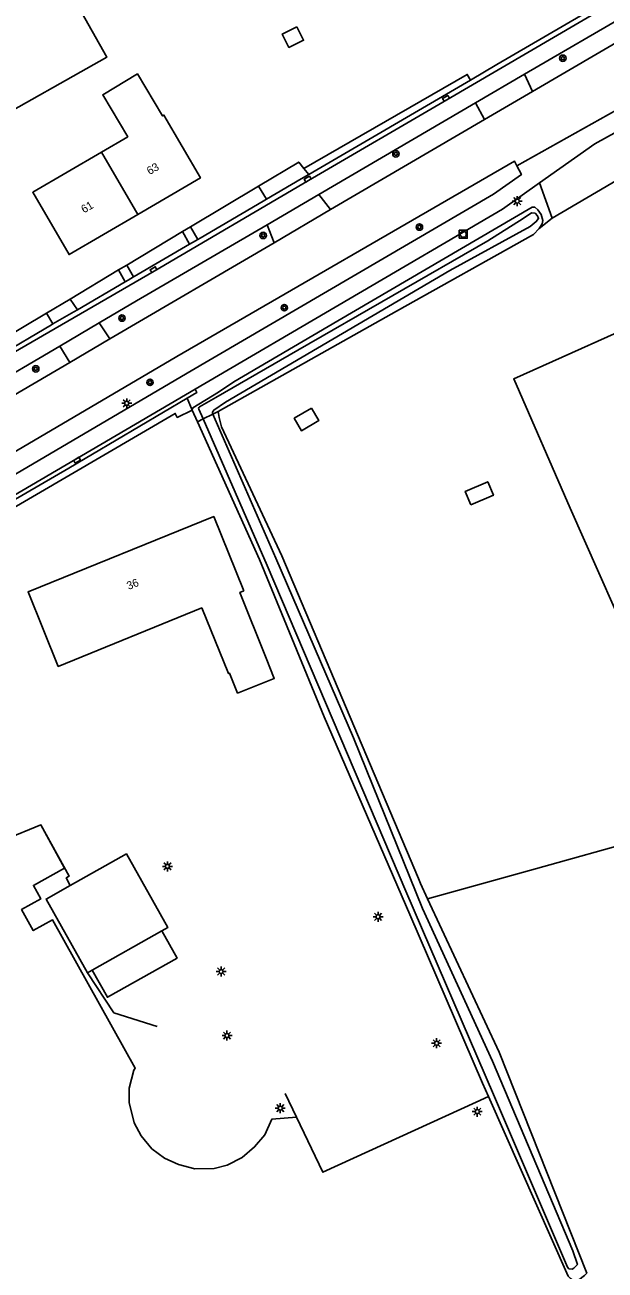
# Model space of a CAD drawing. Extents: x 140000 to 143000, y 403500 to 406000.
# Drawn here: x 141374.4 to 141447, y 404922.5 to 405078.1 of the extents above; entities that cross this region are included whole.
import ezdxf

# ---------------------------------------------------------------- set-up
doc = ezdxf.new("R2010")
doc.units = 0
for name, color, linetype in [('gg-afsc-erfafscheiding', 7, 'Continuous'), ('gg-afsc-hekwerk', 7, 'Continuous'), ('gg-anno-huisnummerreeks BGT', 7, 'Continuous'), ('gg-bbg-bijgebouw', 7, 'Continuous'), ('gg-bbg-gedigitaliseerde bijgebouw', 7, 'Continuous'), ('gg-bbg-hoofdgebouw', 7, 'Continuous'), ('gg-bbg-luifel en loopbrug', 7, 'Continuous'), ('gg-bbg-overig bouwwerk', 7, 'Continuous'), ('gg-bbg-tussenscheiding', 7, 'Continuous'), ('gg-knt-bronhoudergrens', 7, 'Continuous'), ('gg-knt-verharding', 7, 'Continuous'), ('gg-knt-verharding nz', 7, 'Continuous'), ('gg-kntw-bovenkant insteek waterloop', 7, 'Continuous'), ('gg-kntw-waterlijn', 7, 'Continuous'), ('gt-grn-vlakafsluiter', 7, 'Continuous'), ('gt-grn-weggrens', 7, 'Continuous'), ('gt-symb-boom', 7, 'Continuous'), ('gt-symb-kolk', 7, 'Continuous'), ('gt-symb-lichtmast', 7, 'Continuous'), ('gt-symb-rioolschacht', 7, 'Continuous')]:
    doc.layers.add(name, color=color, linetype=linetype)

# ---------------------------------------------------------------- blocks, each defined once
blk = doc.blocks.new('gt0-BOOM')
at = {"layer": 'gt-symb-boom'}
for radius in [0.4, 0.2]:
    blk.add_circle((0, 0), radius, dxfattribs=at)
blk = doc.blocks.new('gt0-LMAST')
at = {"layer": 'gt-symb-lichtmast'}
for p, q in [((-0.18, 0.17), (-0.45, 0.44)), ((-0.01, 0.25), (-0.01, 0.62)), ((0.17, 0.17), (0.44, 0.44)), ((-0.26, 0), (-0.63, 0)), ((-0.18, -0.18), (-0.45, -0.45)), ((-0.01, -0.25), (-0.01, -0.63)), ((0.44, -0.45), (0.17, -0.18)), ((0.24, 0), (0.62, 0))]:
    blk.add_line(p, q, dxfattribs=at)
blk.add_circle((-0.01, 0), 0.25, dxfattribs=at)
blk = doc.blocks.new('gt0-KOLK')
at = {"layer": 'gt-symb-kolk'}
blk.add_lwpolyline([(0, 0), (0.38, 0), (0.38, 0.4), (-0.37, 0.4), (-0.37, 0), (0, 0)], dxfattribs=at)
blk = doc.blocks.new('gt0-RS')
at = {"layer": 'gt-symb-rioolschacht'}
blk.add_lwpolyline([(-0.5, -0.5), (0.5, -0.5), (0.5, 0.5), (-0.5, 0.5)], close=True, dxfattribs=at)
blk.add_circle((0, 0), 0.375, dxfattribs=at)

msp = doc.modelspace()

# ---------------------------------------------------------------- linework, layer by layer
at = {"layer": 'gg-afsc-erfafscheiding'}
for p, q in [((141395.14, 405052.81), (141403.66, 405057.91)), ((141440.38, 405053.9), (141438.76, 405052.63)), ((141387.18, 405048.05), (141394.16, 405052.22)), ((141380.09, 405043.8), (141386.15, 405047.43)), ((141370.13, 405037.85), (141377.14, 405042.04))]:
    msp.add_line(p, q, dxfattribs=at)
for points in [[(141430.16, 405071.16), (141429.76, 405071.87), (141409.3, 405060.13)], [(141370.92, 405017.46), (141371.12, 405016.65), (141393.25, 405029.52), (141393.49, 405029), (141395.35, 405029.93)]]:
    msp.add_lwpolyline(points, dxfattribs=at)
at = {"layer": 'gg-afsc-hekwerk'}
msp.add_line((141408.42, 404941.57), (141407, 404944.55), dxfattribs=at)
for points in [[(141380.12, 404970.53), (141379.61, 404971.48), (141379.97, 404971.68), (141376.44, 404978.1), (141371.97, 404976.29), (141363.06, 404995.76), (141359.97, 404994.7)], [(141390.96, 404952.91), (141385.57, 404954.62), (141382.25, 404959.62)], [(141430.85, 404943.45), (141411.71, 404934.69), (141408.42, 404941.57)]]:
    msp.add_lwpolyline(points, dxfattribs=at)
at = {"layer": 'gg-bbg-bijgebouw'}
msp.add_line((141391.58, 404964.85), (141382.85, 404959.96), dxfattribs=at)
for points in [[(141362.18, 405078.23), (141369.43, 405065.43), (141384.68, 405074), (141378.63, 405084.77), (141377.45, 405086.86), (141362.18, 405078.23)], [(141451.76, 404997.11), (141442.63, 405017.66), (141435.57, 405033.85), (141454.53, 405042.31)]]:
    msp.add_lwpolyline(points, dxfattribs=at)
at = {"layer": 'gg-bbg-gedigitaliseerde bijgebouw'}
msp.add_line((141382.85, 404959.96), (141382.25, 404959.62), dxfattribs=at)
for points in [[(141391.58, 404964.85), (141392.31, 404965.26), (141387.14, 404974.47), (141380.12, 404970.53)], [(141382.25, 404959.62), (141377.08, 404968.83), (141380.12, 404970.53)]]:
    msp.add_lwpolyline(points, dxfattribs=at)
at = {"layer": 'gg-bbg-hoofdgebouw'}
for points in [[(141384.02, 405062.16), (141387.3, 405064.08), (141384.17, 405069.32), (141388.52, 405071.92), (141391.66, 405066.68), (141391.83, 405066.78), (141396.39, 405058.94), (141388.56, 405054.37)], [(141384.02, 405062.16), (141375.42, 405057.14), (141379.97, 405049.35), (141388.56, 405054.37)], [(141401.8, 405007.35), (141398.05, 405016.61), (141374.84, 405007.22), (141378.61, 404997.9), (141396.56, 405005.21), (141399.9, 404997.01), (141400.02, 404997.06), (141401.04, 404994.56), (141405.62, 404996.4), (141404.61, 404998.93), (141401.32, 405007.15), (141401.8, 405007.35)]]:
    msp.add_lwpolyline(points, dxfattribs=at)
at = {"layer": 'gg-bbg-luifel en loopbrug'}
msp.add_lwpolyline([(141391.58, 404964.85), (141393.48, 404961.45), (141384.76, 404956.56), (141382.85, 404959.96)], dxfattribs=at)
at = {"layer": 'gg-bbg-overig bouwwerk'}
for points in [[(141408.45, 405077.8), (141406.62, 405076.9), (141407.45, 405075.23), (141409.28, 405076.13), (141408.45, 405077.8)], [(141410.27, 405030.16), (141408.11, 405028.9), (141409.02, 405027.34), (141411.18, 405028.61), (141410.27, 405030.16)], [(141430.22, 405018.08), (141433.03, 405019.28), (141432.32, 405020.97), (141429.5, 405019.77), (141430.22, 405018.08)]]:
    msp.add_lwpolyline(points, dxfattribs=at)
at = {"layer": 'gg-bbg-tussenscheiding'}
msp.add_line((141384.02, 405062.16), (141388.56, 405054.37), dxfattribs=at)
at = {"layer": 'gg-knt-bronhoudergrens'}
for points in [[(141479.5, 404985.1), (141464.53, 404979.93), (141438.29, 404972.63), (141424.8, 404968.88)], [(141432.4, 404944.18), (141430.85, 404943.45), (141411.71, 404934.69), (141408.42, 404941.57), (141405.32, 404941.35), (141404.43, 404939.39), (141403.15, 404937.86), (141401.59, 404936.54), (141399.75, 404935.59), (141398.09, 404935.16), (141395.7, 404935.13), (141393.65, 404935.68), (141391.9, 404936.48), (141390.31, 404937.64), (141388.99, 404939.26), (141388.11, 404940.89), (141387.46, 404943.43), (141387.49, 404945.21), (141388.07, 404947.44), (141388.23, 404947.71), (141377.89, 404966.24), (141375.48, 404964.89), (141374.02, 404967.52), (141376.43, 404968.86), (141375.5, 404970.53), (141379.4, 404972.71), (141376.44, 404978.1), (141371.97, 404976.29)]]:
    msp.add_lwpolyline(points, dxfattribs=at)
at = {"layer": 'gg-knt-verharding'}
for p, q in [((141451.74, 405083.76), (141433.47, 405073.09)), ((141436.91, 405071.89), (141450.86, 405080.02)), ((141437.92, 405069.74), (141452.04, 405078)), ((141433.47, 405073.09), (141430.16, 405071.16)), ((141436.91, 405071.89), (141430.8, 405068.32)), ((141437.92, 405069.74), (141436.91, 405071.89)), ((141430.16, 405071.16), (141409.93, 405059.35)), ((141430.8, 405068.32), (141411.21, 405056.88)), ((141430.8, 405068.32), (141431.9, 405066.22)), ((141431.9, 405066.22), (141412.67, 405054.97)), ((141409.93, 405059.35), (141409.3, 405060.13)), ((141404.66, 405056.28), (141403.66, 405057.91)), ((141438.79, 405058.3), (141440.38, 405053.9)), ((141411.21, 405056.88), (141404.72, 405053.09)), ((141412.67, 405054.97), (141411.21, 405056.88)), ((141394.16, 405052.22), (141395.14, 405052.81)), ((141396.06, 405051.26), (141395.14, 405052.81)), ((141404.72, 405053.09), (141405.6, 405050.83)), ((141395.03, 405050.66), (141394.16, 405052.22)), ((141405.6, 405050.83), (141385.08, 405038.82)), ((141386.15, 405047.43), (141387.18, 405048.05)), ((141386.99, 405045.97), (141386.15, 405047.43)), ((141388.01, 405046.56), (141387.18, 405048.05)), ((141386.99, 405045.97), (141381.01, 405042.47)), ((141377.14, 405042.04), (141380.09, 405043.8)), ((141381.01, 405042.47), (141380.09, 405043.8)), ((141377.95, 405040.69), (141377.14, 405042.04)), ((141378.79, 405037.93), (141383.74, 405040.84)), ((141385.08, 405038.82), (141383.74, 405040.84)), ((141380.05, 405035.88), (141378.79, 405037.93)), ((141370.8, 405017.95), (141395.73, 405032.53))]:
    msp.add_line(p, q, dxfattribs=at)
for points in [[(141461.62, 405088.67), (141453.88, 405084.32), (141427.19, 405068.7), (141409.9, 405058.61), (141390.62, 405047.29), (141371.38, 405036.17)], [(141462.43, 405075.14), (141452.62, 405069.78), (141435.97, 405060.43)], [(141438.79, 405058.3), (141445.72, 405063.21), (141455.29, 405068.5), (141468.65, 405075.69)], [(141468.65, 405075.69), (141470.73, 405071.7), (141440.38, 405053.9)], [(141369.82, 405022.74), (141393.43, 405036.62), (141435.66, 405061.01), (141435.97, 405060.43)], [(141409.3, 405060.13), (141408.68, 405060.91), (141403.66, 405057.91)], [(141371.1, 405020.69), (141394.73, 405034.55), (141433.05, 405056.89), (141436.53, 405059.36), (141435.97, 405060.43)], [(141409.93, 405059.35), (141408.98, 405058.8), (141404.66, 405056.28)], [(141395.73, 405032.53), (141434.17, 405055.02), (141438.79, 405058.3)], [(141404.66, 405056.28), (141404.25, 405056.04), (141396.34, 405051.42), (141396.06, 405051.26)], [(141404.72, 405053.09), (141388.4, 405043.57), (141383.74, 405040.84)], [(141396.06, 405051.26), (141395.4, 405050.87), (141395.03, 405050.66)], [(141395.03, 405050.66), (141388.1, 405046.61), (141388.01, 405046.56)], [(141388.01, 405046.56), (141387.34, 405046.17), (141386.99, 405045.97)], [(141381.01, 405042.47), (141380.57, 405042.22), (141377.95, 405040.69)], [(141371.38, 405036.17), (141371.08, 405036.68), (141377.76, 405040.58), (141377.95, 405040.69)], [(141295.28, 404989.25), (141305.9, 404995.25), (141339.6, 405014.92), (141378.79, 405037.93)], [(141296.46, 404987.07), (141318.73, 405000), (141380.05, 405035.88)], [(141394.72, 405031.41), (141395.95, 405032.14), (141395.73, 405032.53)], [(141370.92, 405017.46), (141379.94, 405022.68), (141394.72, 405031.41)]]:
    msp.add_lwpolyline(points, dxfattribs=at)
at = {"layer": 'gg-knt-verharding nz'}
for p, q in [((141437.92, 405069.74), (141431.9, 405066.22)), ((141412.67, 405054.97), (141405.6, 405050.83)), ((141385.08, 405038.82), (141380.05, 405035.88))]:
    msp.add_line(p, q, dxfattribs=at)
at = {"layer": 'gg-kntw-bovenkant insteek waterloop'}
msp.add_line((141396.01, 405028.47), (141395.35, 405029.93), dxfattribs=at)
for points in [[(141438.76, 405052.63), (141439.12, 405053.2), (141439.2, 405053.63), (141439.01, 405054.36), (141438.57, 405054.93), (141438.19, 405055.29), (141437.87, 405055.29), (141413.55, 405041.07), (141400.57, 405033.46), (141398.66, 405032.17), (141395.45, 405030.2), (141395.39, 405030.09), (141395.35, 405029.93)], [(141438.76, 405052.63), (141438.05, 405051.87), (141420.92, 405042.3), (141398.62, 405029.74)], [(141398.62, 405029.74), (141398.74, 405029), (141399.02, 405027.83), (141406.58, 405011.72), (141423.65, 404971.4)], [(141396.01, 405028.47), (141403.77, 405011.26), (141411.88, 404991.62), (141422.57, 404966.9), (141431.67, 404945.84), (141432.4, 404944.18)], [(141424.8, 404968.88), (141423.92, 404970.78), (141423.65, 404971.4)], [(141424.8, 404968.88), (141433.76, 404949.71), (141444.7, 404922.08), (141444.42, 404921.78), (141443.69, 404921.26), (141443.08, 404921.14), (141442.65, 404921.42), (141442.35, 404921.7), (141432.4, 404944.18)]]:
    msp.add_lwpolyline(points, dxfattribs=at)
at = {"layer": 'gg-kntw-waterlijn'}
for points in [[(141397.92, 405029.4), (141397.9, 405029.45), (141397.89, 405029.51), (141397.89, 405029.67), (141398.06, 405029.92), (141399.53, 405030.93), (141427.58, 405047.36), (141437.62, 405052.87), (141438.37, 405053.48), (141438.68, 405053.88), (141438.54, 405054.2), (141438.23, 405054.54), (141437.78, 405054.59), (141436.74, 405053.87), (141432.33, 405051.08), (141408.56, 405037.43), (141398.31, 405031.5), (141396.27, 405030.33), (141396.19, 405030.25), (141396.16, 405030.11), (141396.18, 405030.06), (141396.72, 405028.82)], [(141396.72, 405028.82), (141404.74, 405010.49), (141422.07, 404969.8), (141433.02, 404944.4), (141442.27, 404922.83), (141442.47, 404922.64), (141442.86, 404922.59), (141443.09, 404922.7), (141443.52, 404923.17), (141442.97, 404924.87), (141432.9, 404948.58), (141424.17, 404967.67), (141415.54, 404988.97), (141405.81, 405011.43), (141397.92, 405029.4)]]:
    msp.add_lwpolyline(points, dxfattribs=at)
at = {"layer": 'gt-grn-vlakafsluiter'}
for p, q in [((141397.92, 405029.4), (141398.62, 405029.74)), ((141396.72, 405028.82), (141396.01, 405028.47)), ((141396.72, 405028.82), (141397.92, 405029.4))]:
    msp.add_line(p, q, dxfattribs=at)
at = {"layer": 'gt-grn-weggrens'}
msp.add_line((141394.72, 405031.41), (141395.35, 405029.93), dxfattribs=at)

# ---------------------------------------------------------------- block references
at = {"layer": 'gt-symb-boom'}
for p in [(141441.7, 405073.89), (141420.83, 405061.94), (141423.77, 405052.79), (141404.23, 405051.75), (141406.88, 405042.72), (141386.58, 405041.42), (141375.8, 405035.08), (141390.09, 405033.39)]:
    msp.add_blockref('gt0-BOOM', p, dxfattribs=at)
at = {"layer": 'gt-symb-kolk'}
for p, rotation in [((141427.19, 405068.7), 30.25934139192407), ((141409.9, 405058.61), 30.41153515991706), ((141390.62, 405047.29), 30.035136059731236), ((141380.87, 405023.84), -149.67152997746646)]:
    msp.add_blockref('gt0-KOLK', p, dxfattribs=dict(at, rotation=rotation))
at = {"layer": 'gt-symb-lichtmast'}
for p in [(141436.01, 405056.03), (141387.18, 405030.77), (141392.28, 404972.92), (141418.61, 404966.62), (141398.99, 404959.78), (141399.72, 404951.78), (141425.93, 404950.82), (141406.38, 404942.71), (141431.01, 404942.27)]:
    msp.add_blockref('gt0-LMAST', p, dxfattribs=at)
at = {"layer": 'gt-symb-rioolschacht'}
msp.add_blockref('gt0-RS', (141429.26, 405051.89), dxfattribs=at)

# ---------------------------------------------------------------- texts
at = {"layer": 'gg-anno-huisnummerreeks BGT'}
for s, rotation, p in [('63', 30.3, (141390.04, 405059.28)), ('61', 30.3, (141381.83, 405054.49)), ('36', 22, (141387.41, 405007.45))]:
    msp.add_text(s, height=1, rotation=rotation, dxfattribs=at).set_placement(p)

doc.saveas('drawing.dxf')
